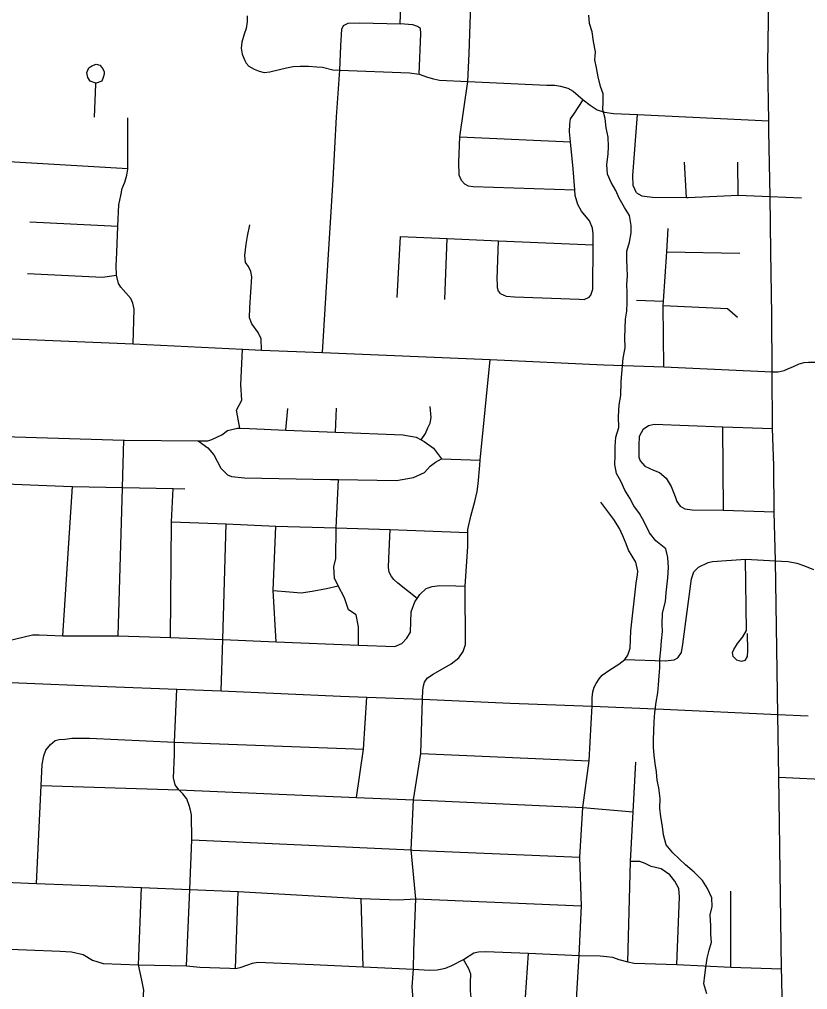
# Model space of a CAD drawing. Extents: x 114843 to 284848, y 317643 to 566895.
# Drawn here: x 182261 to 187560, y 413645 to 420166 of the extents above; entities that cross this region are included whole.
import ezdxf

# ---------------------------------------------------------------- set-up
doc = ezdxf.new("R2010")
doc.units = 0
doc.layers.add('GM_X_City_Street', color=7, linetype='Continuous')
doc.layers.add('GM_X_Minor_River', color=7, linetype='Continuous')

msp = doc.modelspace()

# ---------------------------------------------------------------- linework, layer by layer
at = {"layer": 'GM_X_City_Street'}
for p, q in [((182766.3, 419508.6), (182774.6, 419731.6)), ((185222.5, 419376.7), (185965.9, 419342.2)), ((182010, 419222.8), (182990.3, 419163.5)), ((186745, 418969.1), (186731.5, 419205.8)), ((187092.6, 418985.2), (187091.9, 419205.7)), ((182331.3, 418804.5), (182923.6, 418776.7)), ((184799.9, 418296), (184823.2, 418706.9)), ((185121.6, 418284.1), (185137.2, 418693.4)), ((186613, 418604.1), (187104.7, 418594.4)), ((186410.1, 418279.2), (186591.8, 418271.5)), ((184051.9, 417406), (184065.1, 417551.6)), ((184385.7, 417391.4), (184392.6, 417553.6)), ((186995.3, 416866.5), (186990.5, 417426.8)), ((182554.1, 416023.6), (182618.4, 417025.7)), ((184959.3, 415231.6), (186090.8, 415183.3)), ((183714.2, 413787.5), (183732.5, 414303.4)), ((187043.3, 413796), (187042.9, 414306.9)), ((184572, 413797.7), (184558.7, 414258.3)), ((185565, 412135.1), (185682.9, 413889))]:
    msp.add_line(p, q, dxfattribs=at)
for points in [[(184821.6, 420136.2), (184862.9, 421254.6), (184862.4, 421330.6), (184879.3, 421391.4), (184898.4, 421448), (184941.2, 421542.7)], [(185232.4, 419084.2), (185218.1, 419120.2), (185215.6, 419206.3), (185222.5, 419376.7), (185274.9, 419748.8), (185285.3, 419937.7), (185296, 420265.7), (185296.3, 420362.8), (185288.6, 420391.9), (185277.6, 420421), (185256.8, 420461.8), (185237, 420513.5), (185233.4, 420554.4), (185230.9, 420605.1), (185240, 420848), (185251, 421105.9), (185255.6, 421219.3), (185263.9, 421264.6), (185280.9, 421300.4), (185312.5, 421351.2)], [(187398.5, 413040.9), (187385.8, 413719.7), (187384.5, 413783.9), (187371.3, 414763.9), (187366.5, 415072), (187359.2, 415493), (187344.8, 416526.8), (187336.3, 416856.7), (187332.3, 417167.4), (187324.5, 417415.6), (187322.6, 417797.6), (187319.8, 418181.3), (187312.4, 418604.9), (187309, 418975.4), (187300.5, 419415.6), (187300, 419485), (187292.9, 419864.3), (187297.7, 420162.2), (187297.5, 420263)], [(183793.7, 420189.8), (183791.8, 420148.7), (183785.8, 420105.9), (183772.6, 420066.2), (183757.1, 420013.8), (183751.9, 419973.4), (183758.5, 419932.2), (183776.2, 419890.4), (183785.1, 419873), (183804.2, 419852.6), (183839.2, 419830.7), (183873.4, 419817.4), (183905.9, 419808.2), (183945.5, 419813.2), (184009.5, 419828.7), (184056.9, 419840.9), (184101.2, 419850), (184149.5, 419851.1), (184204.2, 419850.7), (184260.4, 419847.2), (184298.4, 419844.3), (184368.2, 419828.1), (184415, 419825)], [(184299.4, 417927.6), (184336, 418513.7), (184370.7, 419089.7), (184393.7, 419511), (184415, 419825), (184422, 419988.2), (184429.1, 420101.3), (184441, 420125.4)], [(184441, 420125.4), (184470.9, 420141.7), (184551, 420142.2), (184821.6, 420136.2)], [(184948.9, 419799.1), (184960.3, 420071), (184958.1, 420105.1), (184938, 420119), (184905.8, 420128.8), (184821.6, 420136.2)], [(182774.6, 419731.6), (182774.9, 419737.1), (182736.8, 419750.9), (182720.7, 419774.8), (182714.5, 419808.9), (182728.2, 419841), (182748.1, 419855.1), (182778, 419865.3), (182802, 419859.5), (182818.1, 419841.6), (182832.3, 419815.6), (182832.4, 419797.6), (182824.6, 419775.5), (182814.7, 419751.4), (182776.9, 419737.1)], [(184415, 419825), (184883.9, 419808.1), (184948.9, 419799.1), (185004.5, 419778.9), (185045.8, 419766.5), (185085.4, 419757.3), (185274.9, 419748.8), (185806.3, 419724.5), (185860.2, 419723.3), (185899.8, 419717.2), (185949, 419703.3), (185984, 419683), (186051, 419626.5), (186098.7, 419588.8), (186144.9, 419559), (186195.7, 419542), (186254.4, 419532.9), (186416, 419526.1), (187300, 419485)], [(186092.5, 418298.5), (186102.4, 418312.6), (186116.1, 418352.8), (186118, 418651.3), (186118.1, 418665.3), (186117.7, 418725.4), (186113.5, 418763.5), (186093.2, 418811.4), (186040.8, 418877.2), (186014.5, 418921.1), (185998.2, 418983.1), (185995, 419021.2), (185983.1, 419161.3), (185965.9, 419342.2), (185959.5, 419409.6), (185961.1, 419461.7), (185966.9, 419497.8), (185988.7, 419530), (186051, 419626.5)], [(186409.7, 419000.8), (186388.2, 419049.1), (186384.9, 419117.3), (186416, 419526.1)], [(183025.5, 417984.9), (183033.8, 418218.1), (183024.7, 418259.4), (183009.5, 418290.6), (182942.5, 418366.6), (182927.3, 418391.5), (182914.4, 418446.6), (182912.7, 418509.2), (182917, 418598.3), (182923.6, 418776.7), (182929.9, 418918.7), (182943.5, 418982.9), (182953.2, 419029), (182970.9, 419073.2), (182984.5, 419119.4), (182990.3, 419159.5), (182990.3, 419163.5), (182990.1, 419504.1)], [(185232.4, 419084.2), (185254.5, 419060.4), (185278.6, 419046.5), (185312.5, 419042.7), (185995, 419021.2)], [(186409.7, 419000.8), (186445.4, 418980.3), (186517.3, 418971.5), (186745, 418969.1), (186757, 418968.9), (187092.6, 418985.2), (187309, 418975.4), (187519.9, 418965.8)], [(183888.2, 417942.2), (183887.6, 418018.7), (183867.3, 418062.4), (183823, 418121), (183808.9, 418159.7), (183810.9, 418229.9), (183824.4, 418435.6), (183816.7, 418471.9), (183802.6, 418505.7), (183781.4, 418531.9), (183775.9, 418580), (183782.2, 418618), (183786.7, 418656.1), (183795.2, 418710.1), (183810, 418786.1)], [(186594, 417830.1), (186590, 418243.3), (186591.8, 418271.5), (186613, 418604.1), (186622.9, 418759.9)], [(184823.2, 418706.9), (185137.2, 418693.4), (185482.7, 418678.5), (186118, 418651.3)], [(185497, 418322.6), (185482.9, 418338.6), (185474.7, 418362.6), (185474.6, 418384.6), (185472.4, 418420.6), (185482.7, 418678.5)], [(182316.4, 418458.6), (182819.2, 418433.4), (182914.4, 418446.6)], [(185497, 418322.6), (185513, 418314.7), (185533, 418304.8), (185589, 418301.2), (186024.6, 418286.1), (186058.6, 418284.3), (186092.5, 418298.5)], [(186590, 418243.3), (187020.9, 418222.5), (187088.2, 418165.6)], [(179427.9, 418132.7), (179790.9, 418121.4), (180309.6, 418099.4), (180846.3, 418075.7), (181423.1, 418052.3), (182052.5, 418025.5), (183025.5, 417984.9), (183760.3, 417948.8), (183888.2, 417942.2), (184299.4, 417927.6), (185426.6, 417879.3), (186190.2, 417844.7), (186594, 417830.1), (187322.6, 417797.6)], [(183744.1, 417418.6), (183719.8, 417539.2), (183756.5, 417607.8), (183749.4, 417710.6), (183760.3, 417948.8)], [(184908.2, 413581.4), (184901.1, 413664.6), (184911.6, 413782.2), (184912.4, 413907.9), (184926.2, 414254.6), (184896.2, 414583.3), (184910.6, 414920.2), (184959.3, 415231.6), (184972.3, 415596.3), (184974.5, 415657.1), (184977.7, 415685.7), (184984.5, 415711), (185003.8, 415739.5), (185042.3, 415766.1), (185164.2, 415833.8), (185215.1, 415875), (185243.7, 415918.1), (185259.4, 415964.1), (185257.4, 416356.7), (185275.9, 416622.2), (185275.8, 416716.3), (185275.8, 416738.4), (185296.2, 416826.9), (185322.4, 416925.6), (185339.2, 416992), (185346.3, 417044.3), (185356.1, 417170.7), (185358.4, 417203.2), (185426.6, 417879.3)], [(187322.6, 417797.6), (187362.5, 417797), (187401.5, 417805.5), (187428.3, 417817.4), (187466.4, 417833.3), (187502.7, 417850.1), (187537.4, 417859.1), (187566, 417862.7), (187613.8, 417862.2), (187661.5, 417860.8)], [(184962.1, 417340.3), (184990.8, 417382.3), (185006.1, 417420.7), (185023.5, 417453.1), (185028.9, 417489.3), (185023.6, 417563.3)], [(182008.4, 417367.2), (182964.6, 417337), (182968.4, 417336.9), (183463.9, 417333.7), (183527.6, 417333.3), (183555.5, 417341.8), (183622.8, 417373.1), (183660.2, 417403.8), (183727.9, 417419.1), (183744.1, 417418.6), (183807.8, 417416.6), (184051.9, 417406), (184385.7, 417391.4), (184389.5, 417391.3), (184839.2, 417373.5), (184929.4, 417357.2), (184962.1, 417340.3), (184981.8, 417330.1), (185044.5, 417283.1), (185099.7, 417212)], [(186455.3, 417411.7), (186491.5, 417437), (186529.1, 417446.1), (186990.5, 417426.8), (187324.5, 417415.6)], [(186455.3, 417411.7), (186427.6, 417361.9), (186426, 417305.1), (186426.3, 417256.1), (186426.6, 417224.8), (186434.6, 417199.4), (186466.2, 417162.4), (186525.1, 417137.3), (186564.4, 417120), (186609.8, 417083.1), (186643.5, 417026.5), (186669.4, 416960.1), (186681.4, 416924.9), (186703.2, 416893.8), (186734.7, 416876.3), (186783.7, 416870.8), (186995.3, 416866.5), (187336.3, 416856.7)], [(182925.5, 416023.1), (182954, 417016), (182954.1, 417019.5), (182964.6, 417337)], [(183463.9, 417333.7), (183528.5, 417287.2), (183569.2, 417239.9), (183614.8, 417150.5), (183661.5, 417105.3), (183687.7, 417093.7), (183773.7, 417085.3), (184353.1, 417074), (184407.2, 417073), (184796.7, 417066.2), (184910.2, 417086.3), (184985.4, 417121.7), (185022.6, 417162.5), (185058.1, 417189.2), (185099.7, 417212), (185358.4, 417203.2)], [(181996.7, 417050.4), (182614.3, 417025.8), (182618.4, 417025.7), (182954.1, 417019.5), (183295.9, 417013.2), (183373.6, 417011.8)], [(184540.3, 415960), (184540.5, 416082.7), (184524.9, 416163.7), (184474.4, 416198.6), (184447.1, 416278.2), (184404.9, 416359.2), (184380.8, 416411.2), (184375.5, 416487.3), (184388.4, 416543.6), (184390.7, 416748.1), (184407.2, 417073)], [(183277.7, 416010.7), (183284.8, 416789.8), (183295.9, 417013.2)], [(186111.6, 415549.8), (186112.9, 415607.1), (186117, 415646.2), (186126.3, 415676.7), (186138.3, 415702.8), (186158, 415734.2), (186179.5, 415759.5), (186231.4, 415793.8), (186290.5, 415831.3), (186331.9, 415863.3), (186351.3, 415892.6), (186366.5, 415938.9), (186372.4, 416055.3), (186406.6, 416376.5), (186415.6, 416432.8), (186419.2, 416456.9), (186406.1, 416518.8), (186356.8, 416598), (186340.1, 416641.8), (186319.1, 416695.5), (186296.3, 416745.2), (186257.3, 416804.6), (186169.4, 416921.2)], [(183284.8, 416789.8), (183652.2, 416774.5), (183984.8, 416760.6), (184390.7, 416748.1), (184754.6, 416736.5), (184868.4, 416732.8), (185275.8, 416716.3)], [(183616.8, 415652.5), (183629.9, 415998.3), (183652.2, 416774.5)], [(183987.4, 415982.7), (183966.4, 416327.5), (183984.8, 416760.6)], [(184934.4, 416273.3), (184804.8, 416377), (184778.4, 416400.6), (184762.1, 416422.3), (184747.6, 416450.1), (184743, 416482.1), (184746, 416542.2), (184754.6, 416736.5)], [(186826.9, 416484.8), (186890.7, 416516.3), (186920.8, 416522.3), (187142, 416538.6), (187344.8, 416526.8), (187383.8, 416524.5), (187429.9, 416522.2), (187487.2, 416512.2), (187540.3, 416494.4), (187598.7, 416469.6)], [(187154.2, 416038), (187155.1, 415924), (187153.9, 415883.6), (187138.2, 415856.1), (187115.2, 415850.1), (187083.4, 415858.6), (187060.1, 415884.4), (187055.6, 415910.3), (187064.1, 415932), (187089.8, 415971.2), (187125.5, 416016.1), (187149.7, 416059.6), (187142, 416538.6)], [(186331.9, 415863.3), (186602.5, 415854), (186662.6, 415861.3), (186688.7, 415875.1), (186713, 415910.9), (186721.6, 415966.9), (186780.1, 416405.2), (186794.6, 416453.1), (186826.9, 416484.8)], [(182172.4, 415986.7), (182350.3, 416029), (182394.2, 416029.8), (182554.1, 416023.6), (182925.5, 416023.1), (183277.7, 416010.7), (183629.9, 415998.3), (183987.4, 415982.7), (184540.3, 415960), (184785.7, 415952.2), (184831.5, 415970.7), (184866.4, 416008.2), (184889.6, 416047.9), (184894.1, 416184.3), (184918.9, 416250.9), (184934.4, 416273.3), (184953.9, 416301.6), (184995.2, 416340.4), (185036.9, 416355.2), (185088.7, 416362.2), (185194.6, 416358.1), (185257.4, 416356.7)], [(183966.4, 416327.5), (184076.8, 416317.5), (184154.8, 416312.9), (184228.5, 416322.3), (184326.1, 416340.1), (184404.9, 416359.2)], [(182203.1, 415709.1), (182850.9, 415681.7), (183318.9, 415664.2), (183616.8, 415652.5), (184419.2, 415617.5), (184596.3, 415610.1), (184972.3, 415596.3), (185561.1, 415571), (186111.6, 415549.8), (186591.8, 415529.8), (187359.2, 415493), (187564.1, 415484.1)], [(183384.4, 413805.6), (183406.6, 414316.8), (183421.4, 414651.3), (183418.7, 414820.1), (183410.5, 414860.1), (183403.3, 414882), (183387.3, 414927.4), (183361.1, 414961), (183333.5, 414986.7), (183308.2, 415021.8), (183298.3, 415068.6), (183303.2, 415226), (183304.1, 415308.8), (183318.9, 415664.2)], [(184527, 414935.5), (184575.4, 415260.1), (184596.3, 415610.1)], [(185990.7, 413318.3), (186024.2, 413875.1), (186039.7, 414208.2), (186029.2, 414534.1), (186049.8, 414868.9), (186090.8, 415183.3), (186104.6, 415434.3), (186111.6, 415549.8)], [(182471.1, 415291.9), (182502.6, 415318.5), (182528.5, 415325), (182568.4, 415327.7), (182614.2, 415334.6), (182732, 415334.8), (183304.1, 415308.8), (184575.4, 415260.1)], [(182376.9, 414358.3), (182407, 415016.2), (182413.6, 415158.6), (182426.5, 415216.9), (182439.8, 415255.2), (182471.1, 415291.9)], [(186351, 413831.8), (186369.9, 414507), (186387.5, 414840.5), (186405.2, 415173.7)], [(187366.5, 415072), (187744.3, 415054.8), (188065.1, 415042.2)], [(182407, 415016.2), (183333.5, 414986.7), (184527, 414935.5), (184910.6, 414920.2), (185024.7, 414915.1), (186049.8, 414868.9), (186387.5, 414840.5)], [(183421.4, 414651.3), (184896.2, 414583.3), (184903.4, 414583), (186029.2, 414534.1)], [(186680.8, 413812.9), (186698.7, 414268.5), (186693.4, 414325.6), (186668.6, 414372.7), (186634, 414416.5), (186576.6, 414456.9), (186507.6, 414471.5), (186467.4, 414493.4), (186433.3, 414505.3), (186369.9, 414507)], [(181615.2, 414089.7), (181983.6, 414299), (182088.9, 414353.8), (182120, 414360), (182164.4, 414366.3), (182376.9, 414358.3), (183081.5, 414330.9), (183406.6, 414316.8), (183732.5, 414303.4), (184554.6, 414258.4), (184558.7, 414258.3), (184810, 414248.7), (184926.2, 414254.6), (186039.7, 414208.2)], [(183087.1, 413490.2), (183098, 413641.6), (183085.5, 413708.8), (183062.4, 413811.9), (183081.5, 414330.9)], [(182080, 413921.3), (182536.5, 413904.2), (182611, 413899.9), (182690.4, 413881.3), (182753.1, 413843.3), (182825.3, 413819.8), (183062.4, 413811.9), (183384.4, 413805.6), (183475.5, 413796.8), (183675, 413788.8), (183714.2, 413787.5), (183744.8, 413794), (183789.4, 413808.5), (183828.6, 413822.9), (183863.4, 413828.5), (183915.6, 413827.3), (184235.6, 413813.3), (184572, 413797.7), (184911.6, 413782.2), (185019.4, 413776.5), (185070, 413778.5), (185127, 413788.7), (185167.7, 413806.9), (185245.8, 413848.3), (185315.7, 413891.2), (185348.3, 413898), (185393.9, 413901.6), (185682.9, 413889), (186024.2, 413875.1), (186164.6, 413871.2), (186210.3, 413868.3), (186249.5, 413862.1), (186290.4, 413847.7), (186351, 413831.8), (186395.1, 413822.3), (186680.8, 413812.9), (187043.3, 413796), (187384.5, 413783.9)], [(185142.1, 413115.6), (185220.7, 413184.7), (185260.1, 413219.5), (185316.8, 413279.1), (185332.7, 413334.7), (185330.7, 413391.9), (185312, 413491.3), (185301.7, 413569.6), (185294.6, 413636.4), (185294.2, 413691.9), (185297.1, 413749.1), (185282.1, 413784.9), (185245.8, 413848.3)]]:
    msp.add_lwpolyline(points, dxfattribs=at)
at = {"layer": 'GM_X_Minor_River'}
for points in [[(186303.6, 417638.6), (186306.2, 417730.8), (186310.6, 417787), (186314.9, 417837.1), (186319.2, 417889.2), (186333.7, 417959.4), (186332.1, 418027.6), (186336.9, 418151.9), (186345.2, 418204), (186347.6, 418262.2), (186348, 418330.4), (186344.4, 418384.6), (186348.8, 418442.7), (186347.1, 418496.9), (186345.5, 418553.1), (186345.8, 418607.3), (186362.2, 418669.3), (186374.6, 418731.4), (186374.9, 418781.6), (186363.3, 418847.9), (186329.7, 418902.3), (186294, 418964.8), (186270.3, 419015.1), (186238.7, 419069.5), (186215, 419125.9), (186211.4, 419190.1), (186219.9, 419260.3), (186222.2, 419312.4), (186218.6, 419374.7), (186205, 419436.9), (186199.4, 419499.2), (186183.7, 419557.5), (186186.1, 419613.7), (186186.4, 419665.8), (186168.7, 419716.1), (186151.1, 419780.4), (186141.5, 419840.7), (186129.8, 419895), (186134.2, 419949.1), (186120.6, 420017.4), (186111, 420081.7), (186093.3, 420138), (186089.7, 420194.2)], [(186882.8, 413616), (186863.2, 413684.3), (186869.6, 413742.5), (186875.9, 413794.6), (186884.3, 413856.7), (186898.7, 413910.7), (186915, 413962.8), (186909.3, 414015), (186909.7, 414073.1), (186906.1, 414147.4), (186918.5, 414203.5), (186916.9, 414261.6), (186887.2, 414324.1), (186853.5, 414378.5), (186797.9, 414435.1), (186740.1, 414483.7), (186654.6, 414564.6), (186608.9, 414619.1), (186591.3, 414685.4), (186585.6, 414741.6), (186574, 414805.9), (186566.4, 414864.1), (186568.8, 414930.3), (186559.2, 415000.6), (186549.6, 415052.8), (186543.9, 415109), (186534.3, 415165.3), (186528.6, 415221.5), (186524.9, 415271.7), (186523.2, 415323.9), (186528, 415444.2), (186532.4, 415508.3), (186542.8, 415576.5), (186553.2, 415640.6), (186557.6, 415692.7), (186562, 415752.9), (186566.3, 415807), (186566.7, 415865.2), (186573.1, 415929.3), (186577.4, 415989.4), (186583.8, 416051.6), (186582.2, 416101.8), (186584.6, 416176), (186605.1, 416254), (186609.5, 416312.2), (186620.1, 416412.4), (186624.6, 416482.6), (186621, 416548.8), (186607.3, 416607.1), (186539.7, 416661.8), (186498, 416714.3), (186462.4, 416788.8), (186430.7, 416845.2), (186393, 416895.6), (186365.3, 416948), (186331.7, 417002.4), (186306, 417058.8), (186274.3, 417113.2), (186264.7, 417175.5), (186267.1, 417231.6), (186267.5, 417295.8), (186271.8, 417358), (186290.3, 417424), (186288.7, 417496.3), (186293.2, 417574.5), (186303.6, 417638.6)]]:
    msp.add_lwpolyline(points, dxfattribs=at)

doc.saveas('drawing.dxf')
